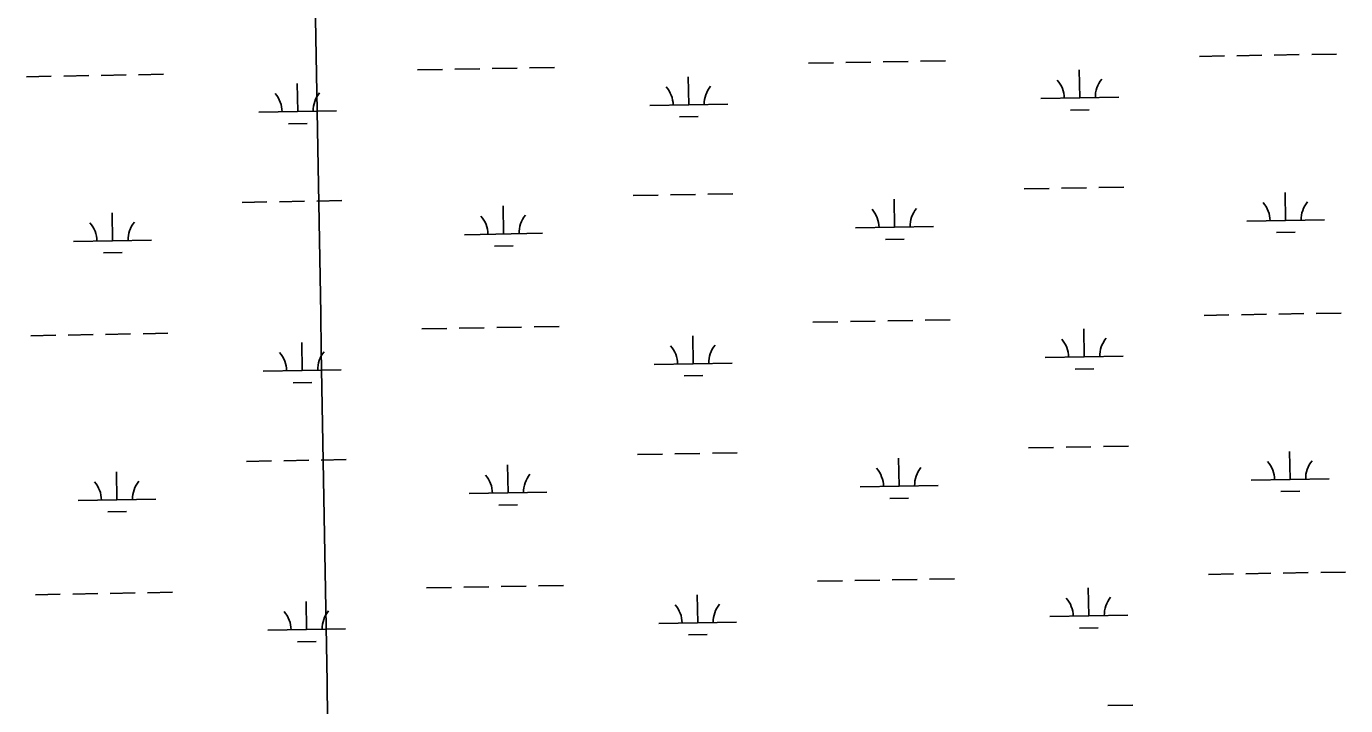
# Model space of a CAD drawing. Extents: x 3892998 to 3931244, y 278583 to 304547.
# Drawn here: x 3907480 to 3909173, y 285731 to 286603 of the extents above; entities that cross this region are included whole.
import ezdxf

# ---------------------------------------------------------------- set-up
doc = ezdxf.new("R2010")
doc.units = 0
doc.layers.add('V-GRID-MAJR', color=7, linetype='Continuous')
doc.layers.add('V-WETL-SWMP', color=7, linetype='Continuous')

msp = doc.modelspace()

# ---------------------------------------------------------------- linework, layer by layer
at = {"layer": 'V-GRID-MAJR'}
msp.add_spline([(3907892.171, 284199.19), (3907788.208, 290256.049), (3907684.191, 296315.993), (3907580.176, 302375.93), (3907580.123, 302379.01900000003)], degree=3, dxfattribs=at)
at = {"layer": 'V-WETL-SWMP'}
for p, q in [((3908483.2346845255, 286555.7216010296), (3908515.2298911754, 286556.27544317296)), ((3908531.2274944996, 286556.55236424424), (3908563.222701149, 286557.10620638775)), ((3908579.220304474, 286557.38312745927), (3908611.2155111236, 286557.9369696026)), ((3908627.213114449, 286558.2138906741), (3908659.208321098, 286558.7677328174)), ((3908985.0675026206, 286564.40840735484), (3909017.06270927, 286564.9622494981)), ((3909033.0603125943, 286565.2391705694), (3909065.055519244, 286565.79301271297)), ((3909081.0531225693, 286566.0699337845), (3909113.0483292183, 286566.6237759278)), ((3909129.0459325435, 286566.90069699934), (3909161.041139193, 286567.4545391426)), ((3907479.569048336, 286538.347988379), (3907511.5642549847, 286538.9018305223)), ((3907527.56185831, 286539.1787515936), (3907559.55706496, 286539.73259373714)), ((3907575.554668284, 286540.00951480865), (3907607.5498749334, 286540.563356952)), ((3907623.547478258, 286540.8402780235), (3907655.542684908, 286541.3941201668)), ((3907981.4018664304, 286547.03479470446), (3908013.3970730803, 286547.58863684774)), ((3908029.394676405, 286547.865557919), (3908061.3898830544, 286548.4194000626)), ((3908077.3874863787, 286548.6963211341), (3908109.3826930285, 286549.2501632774)), ((3908125.3802963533, 286549.5270843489), (3908157.375503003, 286550.0809264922)), ((3908329.544061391, 286502.31159026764), (3908328.9209892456, 286538.3061978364)), ((3908831.3768794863, 286510.99839659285), (3908830.7538073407, 286546.9930041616)), ((3907827.7112432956, 286493.62478394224), (3907827.08817115, 286529.61939151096)), ((3908781.384369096, 286510.13301824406), (3908881.369389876, 286511.8637749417)), ((3907777.7187329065, 286492.7594055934), (3907877.703753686, 286494.49016229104)), ((3908279.551551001, 286501.44621191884), (3908379.536571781, 286503.1769686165)), ((3908819.6457499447, 286495.36201719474), (3908843.642154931, 286495.7773988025)), ((3907815.9801137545, 286477.9884045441), (3907839.976518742, 286478.4037861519)), ((3908317.8129318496, 286486.6752108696), (3908341.8093368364, 286487.09059247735)), ((3908258.144903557, 286385.62636692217), (3908290.140110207, 286386.1802090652)), ((3908306.137713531, 286386.45713013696), (3908338.1329201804, 286387.01097228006)), ((3908354.130523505, 286387.2878933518), (3908386.125730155, 286387.84173549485)), ((3908759.977721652, 286394.3131732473), (3908791.972928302, 286394.8670153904)), ((3908807.9705316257, 286395.1439364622), (3908839.9657382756, 286395.6977786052)), ((3908855.9633416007, 286395.97469967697), (3908887.9585482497, 286396.52854182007)), ((3909095.5751546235, 286353.68546294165), (3909094.9520824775, 286389.68007051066)), ((3907756.312085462, 286376.9395605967), (3907788.3072921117, 286377.49340273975)), ((3907804.3048954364, 286377.77032381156), (3907836.300102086, 286378.3241659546)), ((3907852.29770541, 286378.60108702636), (3907884.29291206, 286379.1549291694)), ((3908091.9095184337, 286336.31185029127), (3908091.286446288, 286372.3064578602)), ((3908593.742336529, 286344.99865661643), (3908593.119264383, 286380.99326418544)), ((3907590.0767003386, 286327.6250439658), (3907589.453628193, 286363.6196515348)), ((3909045.582644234, 286352.82008459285), (3909145.5676650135, 286354.55084129)), ((3908041.917008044, 286335.4464719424), (3908141.9020288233, 286337.1772286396)), ((3908543.749826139, 286344.13327826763), (3908643.7348469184, 286345.8640349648)), ((3909083.8440250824, 286338.04908354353), (3909107.8404300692, 286338.4644651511)), ((3907540.084189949, 286326.759665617), (3907640.0692107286, 286328.49042231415)), ((3908080.178388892, 286320.67547089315), (3908104.174793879, 286321.0908525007)), ((3908582.0112069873, 286329.3622772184), (3908606.0076119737, 286329.77765882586)), ((3907578.345570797, 286311.9886645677), (3907602.3419757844, 286312.40404617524)), ((3909086.810914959, 286233.4447650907), (3909118.8061216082, 286233.998607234)), ((3909134.8037249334, 286234.27552830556), (3909166.7989315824, 286234.82937044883)), ((3908083.1452787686, 286216.07115244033), (3908115.1404854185, 286216.6249945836)), ((3908131.138088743, 286216.9019156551), (3908163.133295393, 286217.45575779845)), ((3908488.9924769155, 286223.09643233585), (3908520.9876835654, 286223.6502744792)), ((3908536.9852868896, 286223.92719555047), (3908568.980493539, 286224.481037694)), ((3908584.9780968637, 286224.7579587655), (3908616.9733035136, 286225.3118009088)), ((3908632.9709068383, 286225.58872198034), (3908664.9661134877, 286226.1425641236)), ((3908990.8252950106, 286231.78323866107), (3909022.82050166, 286232.33708080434)), ((3909038.8181049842, 286232.6140018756), (3909070.813311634, 286233.1678440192)), ((3907485.3268407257, 286205.72281968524), (3907517.3220473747, 286206.2766618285)), ((3907533.3196507, 286206.5535828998), (3907565.3148573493, 286207.10742504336)), ((3907581.312460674, 286207.3843461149), (3907613.3076673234, 286207.93818825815)), ((3907629.305270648, 286208.2151093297), (3907661.300477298, 286208.768951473)), ((3907987.1596588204, 286214.4096260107), (3908019.15486547, 286214.96346815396)), ((3908035.152468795, 286215.24038922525), (3908067.1476754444, 286215.7942313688)), ((3908335.3018537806, 286169.68642157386), (3908334.6787816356, 286205.68102914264)), ((3908837.134671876, 286178.3732278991), (3908836.5115997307, 286214.3678354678)), ((3907833.4690356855, 286160.99961524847), (3907832.84596354, 286196.9942228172)), ((3908285.309343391, 286168.82104322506), (3908385.294364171, 286170.5517999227)), ((3908787.1421614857, 286177.5078495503), (3908887.1271822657, 286179.23860624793)), ((3907783.4765252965, 286160.1342368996), (3907883.461546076, 286161.86499359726)), ((3908323.5707242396, 286154.0500421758), (3908347.5671292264, 286154.4654237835)), ((3908825.4035423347, 286162.73684850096), (3908849.399947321, 286163.15223010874)), ((3907821.737906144, 286145.36323585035), (3907845.7343111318, 286145.7786174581)), ((3908263.902695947, 286053.0011982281), (3908295.8979025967, 286053.5550403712)), ((3908311.8955059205, 286053.83196144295), (3908343.8907125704, 286054.385803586)), ((3908359.888315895, 286054.6627246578), (3908391.8835225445, 286055.21656680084)), ((3908599.5001289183, 286012.3734879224), (3908598.8770567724, 286048.36809549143)), ((3908765.7355140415, 286061.6880045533), (3908797.7307206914, 286062.24184669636)), ((3908813.7283240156, 286062.51876776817), (3908845.7235306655, 286063.0726099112)), ((3908861.7211339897, 286063.34953098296), (3908893.716340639, 286063.90337312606)), ((3909101.332947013, 286021.06029424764), (3909100.7098748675, 286057.0549018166)), ((3907595.834492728, 285994.9998752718), (3907595.211420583, 286030.99448284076)), ((3907762.0698778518, 286044.3143919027), (3907794.065084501, 286044.86823404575)), ((3907810.062687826, 286045.1451551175), (3907842.0578944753, 286045.6989972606)), ((3907858.0554978, 286045.97591833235), (3907890.05070445, 286046.5297604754)), ((3908097.6673108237, 286003.68668159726), (3908097.0442386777, 286039.6812891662)), ((3909051.3404366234, 286020.1949158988), (3909151.3254574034, 286021.925672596)), ((3908047.6748004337, 286002.8213032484), (3908147.6598212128, 286004.5520599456)), ((3908549.5076185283, 286011.5081095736), (3908649.492639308, 286013.2388662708)), ((3908587.768999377, 285996.7371085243), (3908611.7654043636, 285997.15249013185)), ((3909089.6018174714, 286005.4239148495), (3909113.5982224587, 286005.83929645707)), ((3907545.841982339, 285994.13449692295), (3907645.827003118, 285995.86525362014)), ((3907584.103363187, 285979.3634958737), (3907608.099768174, 285979.77887748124)), ((3908085.936181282, 285988.05030219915), (3908109.9325862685, 285988.4656838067)), ((3908996.5830874, 285899.15806996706), (3909028.5782940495, 285899.71191211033)), ((3909044.575897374, 285899.9888331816), (3909076.571104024, 285900.5426753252)), ((3909092.5687073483, 285900.8195963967), (3909124.5639139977, 285901.37343854)), ((3909140.5615173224, 285901.6503596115), (3909172.5567239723, 285902.2042017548)), ((3907992.9174512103, 285881.7844573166), (3908024.9126578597, 285882.33829945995)), ((3908040.9102611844, 285882.61522053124), (3908072.9054678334, 285883.16906267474)), ((3908088.9030711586, 285883.4459837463), (3908120.8982778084, 285883.9998258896)), ((3908136.895881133, 285884.2767469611), (3908168.8910877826, 285884.83058910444)), ((3908494.7502693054, 285890.47126364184), (3908526.745475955, 285891.0251057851)), ((3908542.743079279, 285891.3020268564), (3908574.738285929, 285891.85586899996)), ((3908590.7358892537, 285892.1327900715), (3908622.731095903, 285892.6866322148)), ((3908638.728699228, 285892.96355328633), (3908670.723905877, 285893.5173954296)), ((3908842.892464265, 285845.74805920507), (3908842.26939212, 285881.7426667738)), ((3907491.0846331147, 285873.0976509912), (3907523.0798397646, 285873.6514931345)), ((3907539.0774430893, 285873.9284142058), (3907571.0726497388, 285874.48225634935)), ((3907587.0702530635, 285874.75917742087), (3907619.065459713, 285875.31301956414)), ((3907635.063063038, 285875.58994063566), (3907667.058269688, 285876.143782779)), ((3907839.2268280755, 285828.3744465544), (3907838.60375593, 285864.3690541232)), ((3908341.0596461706, 285837.06125287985), (3908340.436574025, 285873.0558604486)), ((3908792.8999538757, 285844.8826808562), (3908892.884974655, 285846.61343755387)), ((3907789.2343176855, 285827.5090682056), (3907889.219338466, 285829.23982490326)), ((3908291.0671357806, 285836.19587453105), (3908391.0521565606, 285837.9266312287)), ((3908831.161334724, 285830.11167980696), (3908855.157739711, 285830.52706141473)), ((3907827.495698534, 285812.73806715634), (3907851.492103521, 285813.1534487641)), ((3908329.3285166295, 285821.42487348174), (3908353.324921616, 285821.8402550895)), ((3908867.4789263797, 285730.72436228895), (3908899.474133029, 285731.278204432))]:
    msp.add_line(p, q, dxfattribs=at)
for centre, radius, start, end in [((3908274.3011825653, 286501.83020151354), 35.24628790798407, 0.21987999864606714, 41.7635383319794), ((3908384.7705048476, 286503.7424431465), 35.24628790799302, 140.21987699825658, 181.7635353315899), ((3908776.13400066, 286510.51700783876), 35.24628790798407, 0.21987999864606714, 41.7635383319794), ((3908886.6033229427, 286512.4292494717), 35.24628790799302, 140.21987699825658, 181.7635353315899), ((3907772.4683644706, 286493.1433951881), 35.24628790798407, 0.21987999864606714, 41.7635383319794), ((3907882.937686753, 286495.055636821), 35.24628790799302, 140.21987699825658, 181.7635353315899), ((3908648.9687799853, 286346.42950949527), 35.24628790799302, 140.21987699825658, 181.7635353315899), ((3909040.3322757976, 286353.2040741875), 35.24628790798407, 0.21987999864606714, 41.7635383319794), ((3909150.8015980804, 286355.1163158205), 35.24628790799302, 140.21987699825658, 181.7635353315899), ((3908036.6666396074, 286335.8304615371), 35.24628790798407, 0.21987999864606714, 41.7635383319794), ((3908147.13596189, 286337.74270317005), 35.24628790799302, 140.21987699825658, 181.7635353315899), ((3908538.4994577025, 286344.51726786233), 35.24628790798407, 0.21987999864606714, 41.7635383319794), ((3907534.8338215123, 286327.14365521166), 35.24628790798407, 0.21987999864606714, 41.7635383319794), ((3907645.303143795, 286329.05589684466), 35.24628790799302, 140.21987699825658, 181.7635353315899), ((3908781.89179305, 286177.8918391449), 35.24628790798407, 0.21987999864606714, 41.7635383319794), ((3908892.3611153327, 286179.8040807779), 35.24628790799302, 140.21987699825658, 181.7635353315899), ((3907778.2261568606, 286160.5182264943), 35.24628790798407, 0.21987999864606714, 41.7635383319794), ((3907888.695479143, 286162.43046812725), 35.24628790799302, 140.21987699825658, 181.7635353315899), ((3908280.058974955, 286169.20503281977), 35.24628790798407, 0.21987999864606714, 41.7635383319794), ((3908390.5282972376, 286171.1172744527), 35.24628790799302, 140.21987699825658, 181.7635353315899), ((3908544.257250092, 286011.8920991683), 35.24628790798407, 0.21987999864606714, 41.7635383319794), ((3908654.726572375, 286013.80434080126), 35.24628790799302, 140.21987699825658, 181.7635353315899), ((3909046.0900681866, 286020.5789054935), 35.24628790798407, 0.21987999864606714, 41.7635383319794), ((3909156.5593904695, 286022.4911471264), 35.24628790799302, 140.21987699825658, 181.7635353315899), ((3907540.5916139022, 285994.51848651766), 35.24628790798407, 0.21987999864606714, 41.7635383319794), ((3907651.060936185, 285996.4307281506), 35.24628790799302, 140.21987699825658, 181.7635353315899), ((3908042.4244319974, 286003.2052928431), 35.24628790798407, 0.21987999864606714, 41.7635383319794), ((3908152.89375428, 286005.11753447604), 35.24628790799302, 140.21987699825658, 181.7635353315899), ((3908396.2860896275, 285838.4921057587), 35.24628790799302, 140.21987699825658, 181.7635353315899), ((3908787.64958544, 285845.2666704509), 35.24628790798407, 0.21987999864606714, 41.7635383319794), ((3908898.1189077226, 285847.17891208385), 35.24628790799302, 140.21987699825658, 181.7635353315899), ((3907783.9839492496, 285827.8930578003), 35.24628790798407, 0.21987999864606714, 41.7635383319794), ((3907894.453271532, 285829.80529943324), 35.24628790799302, 140.21987699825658, 181.7635353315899), ((3908285.8167673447, 285836.57986412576), 35.24628790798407, 0.21987999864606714, 41.7635383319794)]:
    msp.add_arc(centre, radius, start, end, dxfattribs=at)

doc.saveas('drawing.dxf')
